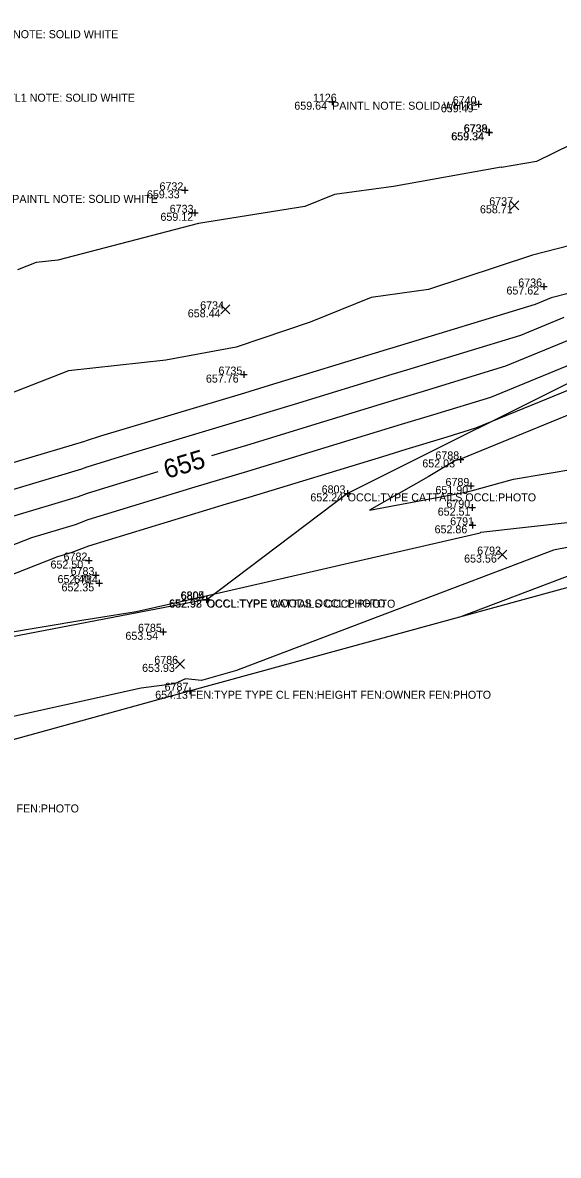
# Model space of a CAD drawing. Extents: x 2129350 to 2137777, y 657588 to 659885.
# Drawn here: x 2133391.1 to 2133471.5, y 658556.2 to 658726.1 of the extents above; entities that cross this region are included whole.
import ezdxf

# ---------------------------------------------------------------- set-up
doc = ezdxf.new("R2010")
doc.units = 0
for name, color, linetype in [('DT_X_Contour_Major', 7, 'Continuous'), ('DT_X_Contour_Minor', 7, 'Continuous'), ('DT_X_TIN_Hull', 7, 'Continuous'), ('SV_X_Occupation_Line', 7, 'Continuous'), ('SV_X_Random_Point', 7, 'Continuous'), ('SV_X_Shot_Marker', 7, 'Continuous'), ('SV_X_Text_Comment', 7, 'Continuous'), ('SV_X_Text_Elevation', 7, 'Continuous'), ('SV_X_Text_Name', 7, 'Continuous')]:
    doc.layers.add(name, color=color, linetype=linetype)

msp = doc.modelspace()

# ---------------------------------------------------------------- linework, layer by layer
at = {"layer": 'DT_X_Contour_Major'}
for points in [[(2133513.82, 658689.64), (2133511.89, 658688.98), (2133508.4, 658687.8), (2133493.74, 658683.15), (2133490.66, 658681.05), (2133490.66, 658681.05), (2133490.67, 658680.46), (2133490.04, 658680.33), (2133489.64, 658680.19), (2133489.37, 658680.7), (2133489.07, 658680.65), (2133479.26, 658680.22), (2133474.16, 658678.91), (2133463.55, 658674.56), (2133450.72, 658670.64), (2133447.21, 658669.57), (2133436.28, 658666.24), (2133424.72, 658662.71), (2133419.47, 658661.14)], [(2133411.42, 658658.72), (2133400.83, 658655.49), (2133399.47, 658654.97), (2133388.6, 658651.72), (2133377.14, 658647.24), (2133365.39, 658643.69), (2133362.73, 658643.47), (2133354.82, 658641.32), (2133342.41, 658637.55), (2133334.69, 658635.47), (2133334.06, 658634.36), (2133323.05, 658631.11), (2133316.16, 658630.14)], [(2133497.77, 658650.48), (2133486.65, 658648.3), (2133456.95, 658637.05)]]:
    msp.add_lwpolyline(points, dxfattribs=at)
at = {"layer": 'DT_X_Contour_Minor'}
for points in [[(2133604.43, 658732.14), (2133585.92, 658726.68), (2133580.61, 658725.07), (2133574.36, 658723.4), (2133556.28, 658718.05), (2133555.06, 658717.68), (2133536.97, 658711.89), (2133531.34, 658710.04), (2133526.89, 658708.56), (2133507.56, 658702.36), (2133505.34, 658701.19), (2133501.36, 658699.9), (2133486.49, 658696.12), (2133476.99, 658694.46), (2133473.27, 658692.66), (2133467.63, 658691.23), (2133452.03, 658686.07), (2133443.43, 658684.88), (2133434.24, 658681.18), (2133423.14, 658677.41), (2133412.59, 658675.47), (2133398.03, 658673.9), (2133385.81, 658669.15)], [(2133549.14, 658729.85), (2133527.68, 658722.79), (2133510.7, 658717.17), (2133503.92, 658715), (2133500.27, 658713.06), (2133498.02, 658712.31), (2133486.53, 658710.09), (2133473.43, 658707.81), (2133468.23, 658705.29), (2133462.94, 658704.4), (2133462.9, 658704.44), (2133446.75, 658701.53), (2133437.93, 658700.31), (2133433.44, 658698.51), (2133417.49, 658695.97), (2133396.4, 658690.47), (2133393.15, 658690.11), (2133390.36, 658689.03)], [(2133388.09, 658634.51), (2133400.31, 658636.52), (2133401.93, 658636.78), (2133408.16, 658637.8), (2133418.84, 658640.2), (2133434.09, 658643.7), (2133439.29, 658644.87), (2133446.49, 658646.55), (2133459.75, 658649.6), (2133459.85, 658649.68), (2133473.26, 658651.2), (2133482.47, 658651.05), (2133499.8, 658654.44), (2133564.44, 658675.4), (2133566.35, 658675.72), (2133583.21, 658682.94), (2133586.84, 658684.8), (2133588.73, 658685.89), (2133592.57, 658689.27), (2133610.92, 658698.73)], [(2133478.65, 658686.93), (2133470.42, 658684.82), (2133468.03, 658683.84), (2133446.66, 658677.32), (2133445.8, 658677.06), (2133427.45, 658671.46), (2133424.41, 658670.53), (2133402.83, 658664.07), (2133400.67, 658663.41), (2133400.41, 658663.31), (2133380.85, 658657.47)], [(2133472.29, 658681.86), (2133465.79, 658679.2), (2133448.69, 658673.98), (2133446.5, 658673.31), (2133431.86, 658668.85), (2133424.56, 658666.62), (2133407.54, 658661.52), (2133400.75, 658659.45), (2133399.94, 658659.14), (2133384.72, 658654.6)], [(2133476.03, 658675.95), (2133461.31, 658669.91), (2133452.74, 658667.3), (2133447.91, 658665.83), (2133440.69, 658663.62), (2133424.88, 658658.8), (2133416.95, 658656.43), (2133400.91, 658651.53), (2133399, 658650.8), (2133392.48, 658648.85), (2133375.93, 658642.38)], [(2133593.12, 658674.16), (2133577.44, 658675.04), (2133567.59, 658670.82), (2133544.25, 658666.93), (2133500.89, 658652.87), (2133470.76, 658646.97), (2133423.88, 658629.22), (2133423.19, 658628.96), (2133417.98, 658627.46), (2133415.54, 658627.7), (2133413.89, 658626.96), (2133408.9, 658626.29), (2133362.86, 658616.08)], [(2133477.91, 658673), (2133459.07, 658665.27), (2133454.77, 658663.96), (2133448.61, 658662.08), (2133445.11, 658661.01), (2133425.04, 658654.89), (2133421.66, 658653.88), (2133400.99, 658647.57), (2133398.53, 658646.63), (2133396.36, 658645.98), (2133374.71, 658637.51)], [(2133479.78, 658670.04), (2133456.83, 658660.63), (2133456.8, 658660.62), (2133455.98, 658660.37), (2133451.94, 658657.98), (2133443.15, 658653.01), (2133456.78, 658655.54), (2133458.39, 658655.89), (2133464.77, 658657.65), (2133474.27, 658659.24)]]:
    msp.add_lwpolyline(points, dxfattribs=at)
at = {"layer": 'DT_X_TIN_Hull'}
msp.add_lwpolyline([(2133180.89, 658556.24), (2133241.37, 658575.53), (2133323.37, 658600.41), (2133354.37, 658608.86), (2133416.18, 658625.91), (2133503.13, 658649.68), (2133568.52, 658667.12), (2133609.36, 658678.81), (2133661.7, 658693.34), (2133717.75, 658709.01), (2133767.14, 658722.65), (2133817.78, 658736.35), (2133865.68, 658757.92), (2133957.23, 658772.97), (2134008.3, 658787.14), (2134034.35, 658794.87), (2134074.2, 658807.73), (2134142.3, 658834.87), (2134201.78, 658853.74), (2134251.04, 658870.61), (2134301.27, 658887.93), (2134339.8, 658900.97), (2134383.27, 658929.14)], dxfattribs=at)
at = {"layer": 'SV_X_Occupation_Line'}
for points in [[(2133588.91, 658685.22), (2133570.96, 658695.95), (2133524.31, 658688.69), (2133478.72, 658674.87), (2133439.88, 658655.51), (2133418.77, 658639.56)], [(2133418.71, 658639.61), (2133353.36, 658627.05), (2133327.72, 658621.61)]]:
    msp.add_lwpolyline(points, dxfattribs=at)
at = {"layer": 'SV_X_Random_Point'}
for p, q in [((2133464.24, 658698.05), (2133465.58, 658699.38)), ((2133464.24, 658699.38), (2133465.58, 658698.05)), ((2133420.87, 658682.45), (2133422.21, 658683.78)), ((2133420.87, 658683.78), (2133422.21, 658682.45)), ((2133462.42, 658645.66), (2133463.75, 658646.99)), ((2133462.42, 658646.99), (2133463.75, 658645.66)), ((2133414.06, 658629.27), (2133415.4, 658630.61)), ((2133414.06, 658630.61), (2133415.4, 658629.27))]:
    msp.add_line(p, q, dxfattribs=at)
at = {"layer": 'SV_X_Shot_Marker'}
for p, q in [((2133437.55, 658714.74), (2133437.55, 658713.74)), ((2133459.52, 658714.36), (2133459.52, 658713.36)), ((2133437.05, 658714.24), (2133438.05, 658714.24)), ((2133437.55, 658714.24), (2133437.55, 658714.24)), ((2133459.02, 658713.86), (2133460.02, 658713.86)), ((2133459.52, 658713.86), (2133459.52, 658713.86)), ((2133460.57, 658709.66), (2133461.57, 658709.66)), ((2133460.62, 658709.64), (2133461.62, 658709.64)), ((2133461.07, 658710.16), (2133461.07, 658709.16)), ((2133461.07, 658709.66), (2133461.07, 658709.66)), ((2133461.12, 658710.14), (2133461.12, 658709.14)), ((2133461.12, 658709.64), (2133461.12, 658709.64)), ((2133414.94, 658700.96), (2133415.94, 658700.96)), ((2133415.44, 658701.46), (2133415.44, 658700.46)), ((2133415.44, 658700.96), (2133415.44, 658700.96)), ((2133416.48, 658697.58), (2133417.48, 658697.58)), ((2133416.98, 658698.08), (2133416.98, 658697.08)), ((2133416.98, 658697.58), (2133416.98, 658697.58)), ((2133468.83, 658686.53), (2133469.83, 658686.53)), ((2133469.33, 658687.03), (2133469.33, 658686.03)), ((2133469.33, 658686.53), (2133469.33, 658686.53)), ((2133424.29, 658673.82), (2133424.29, 658672.82)), ((2133423.79, 658673.32), (2133424.79, 658673.32)), ((2133424.29, 658673.32), (2133424.29, 658673.32)), ((2133456.31, 658660.6), (2133457.31, 658660.6)), ((2133456.81, 658661.1), (2133456.81, 658660.1)), ((2133456.81, 658660.6), (2133456.81, 658660.6)), ((2133457.84, 658656.62), (2133458.84, 658656.62)), ((2133458.34, 658657.12), (2133458.34, 658656.12)), ((2133458.34, 658656.62), (2133458.34, 658656.62)), ((2133439.38, 658655.51), (2133440.38, 658655.51)), ((2133439.88, 658656.01), (2133439.88, 658655.01)), ((2133439.88, 658655.51), (2133439.88, 658655.51)), ((2133458.08, 658653.37), (2133459.08, 658653.37)), ((2133458.58, 658653.87), (2133458.58, 658652.87)), ((2133458.58, 658653.37), (2133458.58, 658653.37)), ((2133458.12, 658650.72), (2133459.12, 658650.72)), ((2133458.62, 658651.22), (2133458.62, 658650.22)), ((2133458.62, 658650.72), (2133458.62, 658650.72)), ((2133400.54, 658645.43), (2133401.54, 658645.43)), ((2133401.04, 658645.93), (2133401.04, 658644.93)), ((2133401.04, 658645.43), (2133401.04, 658645.43)), ((2133401.59, 658643.25), (2133402.59, 658643.25)), ((2133402.09, 658643.75), (2133402.09, 658642.75)), ((2133402.09, 658643.25), (2133402.09, 658643.25)), ((2133402.1, 658642.02), (2133403.1, 658642.02)), ((2133402.6, 658642.52), (2133402.6, 658641.52)), ((2133402.6, 658642.02), (2133402.6, 658642.02)), ((2133418.21, 658639.61), (2133419.21, 658639.61)), ((2133418.27, 658639.56), (2133419.27, 658639.56)), ((2133418.71, 658640.11), (2133418.71, 658639.11)), ((2133418.71, 658639.61), (2133418.71, 658639.61)), ((2133418.77, 658640.06), (2133418.77, 658639.06)), ((2133418.77, 658639.56), (2133418.77, 658639.56)), ((2133411.7, 658634.75), (2133412.7, 658634.75)), ((2133412.2, 658635.25), (2133412.2, 658634.25)), ((2133412.2, 658634.75), (2133412.2, 658634.75)), ((2133416.19, 658626.41), (2133416.19, 658625.41)), ((2133415.69, 658625.91), (2133416.69, 658625.91)), ((2133416.19, 658625.91), (2133416.19, 658625.91))]:
    msp.add_line(p, q, dxfattribs=at)

# ---------------------------------------------------------------- texts
at = {"layer": 'DT_X_Contour_Major'}
msp.add_text('655', height=2.8, rotation=16.6984, dxfattribs=at).set_placement((2133412.77, 658657.67))
at = {"layer": 'SV_X_Text_Comment'}
for s, p in [('PAINTL1 NOTE: SOLID WHITE', (2133382.73, 658723.77)), ('PAINTL1 NOTE: SOLID WHITE', (2133385.23, 658714.24)), ('PAINTL NOTE: SOLID WHITE', (2133437.55, 658713.04)), ('PAINTL NOTE: SOLID WHITE', (2133389.57, 658699.07)), ('OCCL:TYPE CATTAILS OCCL:PHOTO', (2133439.88, 658654.31)), ('OCCL:TYPE WOODS OCCL:PHOTO', (2133418.71, 658638.41)), ('OCCL:TYPE CATTAILS OCCL:PHOTO', (2133418.77, 658638.36)), ('FEN:TYPE TYPE CL FEN:HEIGHT FEN:OWNER FEN:PHOTO', (2133416.19, 658624.71)), ('FEN:TYPE TYPE CL FEN:HEIGHT FEN:OWNER FEN:PHOTO', (2133354.37, 658607.66))]:
    msp.add_text(s, height=1.2, dxfattribs=at).set_placement(p)
at = {"layer": 'SV_X_Text_Elevation'}
for s, p in [('659.64', (2133431.88, 658713.04)), ('659.49', (2133453.85, 658712.66)), ('659.34', (2133455.4, 658708.46)), ('659.34', (2133455.45, 658708.44)), ('659.33', (2133409.77, 658699.76)), ('659.12', (2133411.8, 658696.38)), ('658.71', (2133459.72, 658697.51)), ('657.62', (2133463.7, 658685.33)), ('658.44', (2133415.9, 658681.91)), ('657.76', (2133418.62, 658672.12)), ('652.03', (2133451.08, 658659.4)), ('651.90', (2133453.05, 658655.42)), ('652.24', (2133434.29, 658654.31)), ('652.51', (2133453.39, 658652.17)), ('652.86', (2133452.92, 658649.52)), ('653.56', (2133457.35, 658645.13)), ('652.50', (2133395.31, 658644.24)), ('652.40', (2133396.36, 658642.05)), ('652.35', (2133396.96, 658640.82)), ('652.92', (2133413.08, 658638.41)), ('652.98', (2133413.12, 658638.36)), ('653.54', (2133406.55, 658633.55)), ('653.93', (2133409.05, 658628.74)), ('654.13', (2133411.01, 658624.71))]:
    msp.add_text(s, height=1.2, dxfattribs=at).set_placement(p)
at = {"layer": 'SV_X_Text_Name'}
for s, p in [('1126', (2133434.67, 658714.24)), ('6740', (2133455.64, 658713.86)), ('6738', (2133457.27, 658709.66)), ('6739', (2133457.32, 658709.64)), ('6732', (2133411.66, 658700.96)), ('6737', (2133461.12, 658698.71)), ('6733', (2133413.19, 658697.58)), ('6736', (2133465.47, 658686.53)), ('6734', (2133417.76, 658683.11)), ('6735', (2133420.51, 658673.32)), ('6788', (2133453.04, 658660.6)), ('6803', (2133435.98, 658655.51)), ('6789', (2133454.56, 658656.62)), ('6790', (2133454.69, 658653.37)), ('6791', (2133455.26, 658650.72)), ('6782', (2133397.27, 658645.43)), ('6792', (2133459.31, 658646.33)), ('6783', (2133398.32, 658643.25)), ('6784', (2133398.84, 658642.02)), ('6805', (2133414.81, 658639.61)), ('6804', (2133414.87, 658639.56)), ('6785', (2133408.43, 658634.75)), ('6786', (2133410.88, 658629.94)), ('6787', (2133412.42, 658625.91))]:
    msp.add_text(s, height=1.2, dxfattribs=at).set_placement(p)

doc.saveas('drawing.dxf')
